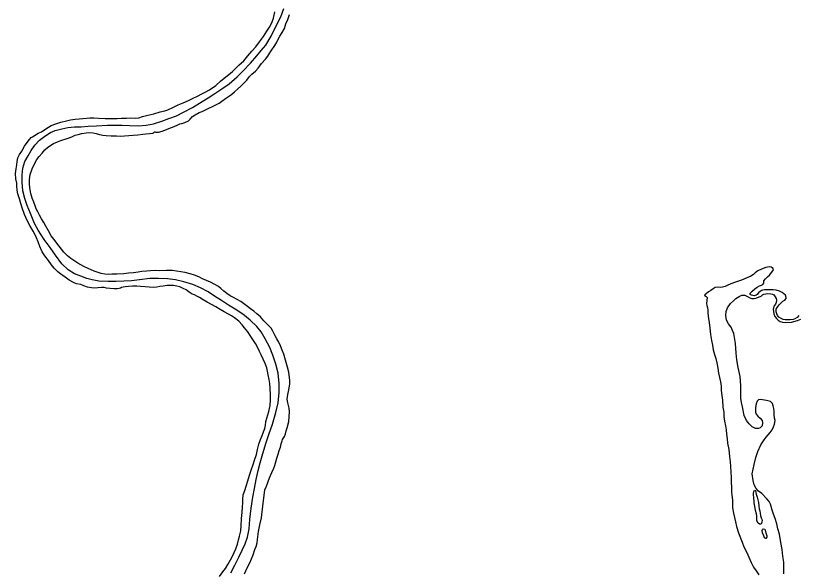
# Model space of a CAD drawing. Extents: x -939622 to -934222, y 1383701 to 1385301.
# Drawn here: x -936092.81 to -936064.6, y 1384473.14 to 1384493.22 of the extents above; entities that cross this region are included whole.
import ezdxf

# ---------------------------------------------------------------- set-up
doc = ezdxf.new("R2010")
doc.units = 0
doc.layers.add('Level 2', color=7, linetype='Continuous')
doc.layers.add('Level 9', color=7, linetype='Continuous')

msp = doc.modelspace()

# ---------------------------------------------------------------- linework, layer by layer
at = {"layer": 'Level 2'}
for points in [[(-936085.626, 1384490.405), (-936085.378, 1384490.573), (-936085.112, 1384490.759), (-936084.82, 1384491.015), (-936084.621, 1384491.216), (-936084.348, 1384491.51), (-936084.12, 1384491.771), (-936083.962, 1384491.955), (-936083.795, 1384492.152), (-936083.595, 1384492.481), (-936083.388, 1384492.898), (-936083.254, 1384493.181), (-936083.143, 1384493.475)], [(-936085.053, 1384473.12), (-936084.906, 1384473.4), (-936084.765, 1384473.68), (-936084.638, 1384473.933), (-936084.539, 1384474.16), (-936084.451, 1384474.412), (-936084.395, 1384474.711), (-936084.372, 1384475.04), (-936084.318, 1384475.447), (-936084.264, 1384475.845), (-936084.199, 1384476.166), (-936084.137, 1384476.483), (-936084.061, 1384476.813), (-936083.989, 1384477.085), (-936083.894, 1384477.427), (-936083.774, 1384477.815), (-936083.681, 1384478.106), (-936083.546, 1384478.488), (-936083.426, 1384478.906), (-936083.35, 1384479.257), (-936083.313, 1384479.622), (-936083.308, 1384479.953), (-936083.341, 1384480.325), (-936083.429, 1384480.642), (-936083.538, 1384480.974), (-936083.646, 1384481.242), (-936083.819, 1384481.557), (-936083.959, 1384481.807), (-936084.117, 1384482.002), (-936084.353, 1384482.231), (-936084.613, 1384482.454), (-936084.894, 1384482.628), (-936085.134, 1384482.779), (-936085.387, 1384482.942), (-936085.634, 1384483.102), (-936085.871, 1384483.256), (-936086.139, 1384483.401), (-936086.418, 1384483.515), (-936086.741, 1384483.622), (-936087.043, 1384483.687), (-936087.332, 1384483.723), (-936087.66, 1384483.74), (-936087.969, 1384483.736), (-936088.34, 1384483.688), (-936088.628, 1384483.655), (-936088.906, 1384483.637), (-936089.201, 1384483.633), (-936089.477, 1384483.63), (-936089.81, 1384483.646), (-936090.048, 1384483.689), (-936090.236, 1384483.742), (-936090.463, 1384483.815), (-936090.681, 1384483.901), (-936090.918, 1384484.046), (-936091.142, 1384484.263), (-936091.374, 1384484.577), (-936091.564, 1384484.85), (-936091.783, 1384485.14), (-936091.992, 1384485.475), (-936092.127, 1384485.716), (-936092.276, 1384486.085), (-936092.388, 1384486.375), (-936092.477, 1384486.625), (-936092.55, 1384486.904), (-936092.569, 1384487.213), (-936092.574, 1384487.472), (-936092.544, 1384487.713), (-936092.48, 1384487.952), (-936092.359, 1384488.166), (-936092.249, 1384488.352), (-936092.112, 1384488.544), (-936091.951, 1384488.725), (-936091.759, 1384488.865), (-936091.546, 1384489.002), (-936091.382, 1384489.075), (-936091.137, 1384489.138), (-936090.922, 1384489.188), (-936090.68, 1384489.202), (-936090.449, 1384489.21), (-936090.188, 1384489.231), (-936089.894, 1384489.241), (-936089.498, 1384489.262), (-936089.219, 1384489.268), (-936088.964, 1384489.271), (-936088.693, 1384489.256), (-936088.384, 1384489.245), (-936088.099, 1384489.269), (-936087.836, 1384489.317), (-936087.544, 1384489.414), (-936087.282, 1384489.507), (-936087.014, 1384489.606), (-936086.752, 1384489.733), (-936086.435, 1384489.908), (-936086.082, 1384490.118), (-936085.872, 1384490.252), (-936085.626, 1384490.405)]]:
    msp.add_lwpolyline(points, dxfattribs=at)
at = {"layer": 'Level 9'}
for points in [[(-936091.574, 1384488.523), (-936091.438, 1384488.604), (-936091.304, 1384488.671), (-936091.173, 1384488.71), (-936090.949, 1384488.781), (-936090.78, 1384488.848), (-936090.661, 1384488.902), (-936090.556, 1384488.934), (-936090.425, 1384488.967), (-936090.269, 1384488.992), (-936090.159, 1384489), (-936090.017, 1384488.991), (-936089.9, 1384488.97), (-936089.788, 1384488.936), (-936089.664, 1384488.912), (-936089.55, 1384488.894), (-936089.363, 1384488.88), (-936089.177, 1384488.878), (-936089.027, 1384488.875), (-936088.889, 1384488.878), (-936088.733, 1384488.894), (-936088.568, 1384488.907), (-936088.403, 1384488.919), (-936088.227, 1384488.941), (-936088.11, 1384488.956), (-936087.981, 1384488.968), (-936087.864, 1384488.982), (-936087.823, 1384489.001), (-936087.802, 1384489.026), (-936087.793, 1384489.029), (-936087.757, 1384489.018), (-936087.694, 1384489.01), (-936087.661, 1384489.014), (-936087.532, 1384489.047), (-936087.428, 1384489.089), (-936087.289, 1384489.152), (-936087.184, 1384489.187), (-936087.089, 1384489.217), (-936086.964, 1384489.279), (-936086.884, 1384489.314), (-936086.812, 1384489.331), (-936086.705, 1384489.364), (-936086.58, 1384489.426), (-936086.518, 1384489.485), (-936086.427, 1384489.577), (-936086.342, 1384489.642), (-936086.196, 1384489.721), (-936086.08, 1384489.76), (-936085.468, 1384490.059), (-936085.374, 1384490.131), (-936085.247, 1384490.224), (-936085.105, 1384490.326), (-936085.019, 1384490.388), (-936084.916, 1384490.466), (-936084.807, 1384490.564), (-936084.695, 1384490.669), (-936084.584, 1384490.777), (-936084.475, 1384490.888), (-936084.376, 1384491.022), (-936084.291, 1384491.103), (-936084.167, 1384491.217), (-936084.068, 1384491.327), (-936083.942, 1384491.49), (-936083.805, 1384491.649), (-936083.717, 1384491.762), (-936083.651, 1384491.872), (-936083.572, 1384491.982), (-936083.491, 1384492.104), (-936083.41, 1384492.236), (-936083.352, 1384492.348), (-936083.283, 1384492.479), (-936083.202, 1384492.613), (-936083.121, 1384492.754), (-936083.065, 1384492.923), (-936082.999, 1384493.078), (-936082.931, 1384493.254)], [(-936087.599, 1384489.744), (-936087.432, 1384489.79), (-936087.316, 1384489.822), (-936087.12, 1384489.914), (-936086.944, 1384489.996), (-936086.769, 1384490.072), (-936086.582, 1384490.161), (-936086.409, 1384490.24), (-936086.252, 1384490.312), (-936086.091, 1384490.394), (-936085.979, 1384490.454), (-936085.816, 1384490.542), (-936085.591, 1384490.703), (-936085.426, 1384490.851), (-936084.99, 1384491.198), (-936084.761, 1384491.432), (-936084.587, 1384491.589), (-936084.444, 1384491.764), (-936084.289, 1384491.942), (-936084.148, 1384492.099), (-936084.014, 1384492.27), (-936083.874, 1384492.463), (-936083.749, 1384492.661), (-936083.66, 1384492.808), (-936083.576, 1384492.957), (-936083.514, 1384493.124), (-936083.468, 1384493.351)], [(-936086.44, 1384483.177), (-936086.553, 1384483.247), (-936086.666, 1384483.323), (-936086.769, 1384483.378), (-936086.89, 1384483.432), (-936087.002, 1384483.463), (-936087.119, 1384483.484), (-936087.345, 1384483.482), (-936087.488, 1384483.461), (-936087.614, 1384483.443), (-936087.719, 1384483.422), (-936087.851, 1384483.413), (-936087.989, 1384483.419), (-936088.139, 1384483.434), (-936088.302, 1384483.448), (-936088.443, 1384483.466), (-936088.584, 1384483.466), (-936088.743, 1384483.448), (-936088.863, 1384483.433), (-936088.929, 1384483.425), (-936088.988, 1384483.412), (-936089.027, 1384483.39), (-936089.072, 1384483.371), (-936089.144, 1384483.366), (-936089.252, 1384483.367), (-936089.405, 1384483.37), (-936089.534, 1384483.391), (-936089.622, 1384483.413), (-936089.715, 1384483.417), (-936089.841, 1384483.402), (-936089.952, 1384483.393), (-936090.078, 1384483.397), (-936090.223, 1384483.423), (-936090.35, 1384483.475), (-936090.462, 1384483.517), (-936090.61, 1384483.55), (-936090.725, 1384483.587), (-936090.88, 1384483.674), (-936091.072, 1384483.826), (-936091.161, 1384483.875), (-936091.298, 1384483.989), (-936091.418, 1384484.11), (-936091.52, 1384484.234), (-936091.625, 1384484.382), (-936091.755, 1384484.557), (-936091.846, 1384484.702), (-936091.931, 1384484.887), (-936091.998, 1384485.054), (-936092.061, 1384485.203), (-936092.115, 1384485.34), (-936092.172, 1384485.45), (-936092.281, 1384485.619), (-936092.396, 1384485.824), (-936092.482, 1384486.042), (-936092.569, 1384486.289), (-936092.617, 1384486.439), (-936092.666, 1384486.612), (-936092.724, 1384486.791), (-936092.754, 1384486.92), (-936092.766, 1384487.064), (-936092.769, 1384487.179), (-936092.799, 1384487.337), (-936092.807, 1384487.53), (-936092.792, 1384487.687), (-936092.766, 1384487.841), (-936092.75, 1384487.961), (-936092.726, 1384488.085), (-936092.663, 1384488.213), (-936092.588, 1384488.332), (-936092.489, 1384488.509), (-936092.425, 1384488.6), (-936092.309, 1384488.747), (-936092.244, 1384488.824), (-936092.203, 1384488.852), (-936091.992, 1384488.974), (-936091.877, 1384489.031), (-936091.714, 1384489.131), (-936091.53, 1384489.252), (-936091.361, 1384489.313), (-936091.176, 1384489.372), (-936090.97, 1384489.427), (-936090.829, 1384489.461), (-936090.659, 1384489.479), (-936090.512, 1384489.498), (-936090.386, 1384489.507), (-936090.254, 1384489.516), (-936090.131, 1384489.533), (-936089.99, 1384489.528), (-936089.819, 1384489.519), (-936089.582, 1384489.51), (-936089.368, 1384489.508), (-936089.152, 1384489.51), (-936088.99, 1384489.517), (-936088.816, 1384489.524), (-936088.66, 1384489.53), (-936088.495, 1384489.522), (-936088.372, 1384489.534), (-936088.235, 1384489.576), (-936088.044, 1384489.625), (-936087.832, 1384489.675), (-936087.599, 1384489.744)], [(-936082.94, 1384478.932), (-936082.949, 1384479.055), (-936082.969, 1384479.16), (-936082.998, 1384479.256), (-936083.016, 1384479.388), (-936083.002, 1384479.551), (-936082.977, 1384479.659), (-936082.944, 1384479.793), (-936082.923, 1384479.922), (-936082.92, 1384480.058), (-936082.96, 1384480.352), (-936083.012, 1384480.537), (-936083.078, 1384480.794), (-936083.137, 1384481.004), (-936083.2, 1384481.153), (-936083.261, 1384481.305), (-936083.324, 1384481.445), (-936083.389, 1384481.564), (-936083.455, 1384481.671), (-936083.505, 1384481.769), (-936083.549, 1384481.855), (-936083.602, 1384481.95), (-936083.722, 1384482.062), (-936083.866, 1384482.215), (-936083.984, 1384482.357), (-936084.115, 1384482.468), (-936084.225, 1384482.556), (-936084.338, 1384482.644), (-936084.451, 1384482.731), (-936084.595, 1384482.837), (-936084.696, 1384482.91), (-936084.817, 1384482.976), (-936084.951, 1384483.048), (-936085.079, 1384483.115), (-936085.191, 1384483.19), (-936085.298, 1384483.278), (-936085.406, 1384483.378), (-936085.5, 1384483.454), (-936085.622, 1384483.524), (-936085.783, 1384483.607), (-936085.923, 1384483.667), (-936086.068, 1384483.73), (-936086.205, 1384483.793), (-936086.362, 1384483.859), (-936086.517, 1384483.91), (-936086.695, 1384483.948), (-936086.857, 1384483.977), (-936087.008, 1384484.007), (-936087.153, 1384484.025), (-936087.369, 1384484.029), (-936087.633, 1384484.017), (-936087.774, 1384484.02), (-936087.942, 1384484.01), (-936088.089, 1384484.004), (-936088.26, 1384483.994), (-936088.397, 1384483.967), (-936088.562, 1384483.942), (-936088.742, 1384483.923), (-936088.91, 1384483.91), (-936089.161, 1384483.887), (-936089.338, 1384483.889), (-936089.473, 1384483.88), (-936089.597, 1384483.889), (-936089.726, 1384483.916), (-936089.865, 1384483.961), (-936089.977, 1384484.004), (-936090.087, 1384484.052), (-936090.19, 1384484.098), (-936090.344, 1384484.167), (-936090.56, 1384484.285), (-936090.676, 1384484.358), (-936090.816, 1384484.457), (-936090.933, 1384484.56), (-936091.065, 1384484.683), (-936091.154, 1384484.79), (-936091.241, 1384484.902), (-936091.429, 1384485.154), (-936091.528, 1384485.281), (-936091.628, 1384485.456), (-936091.719, 1384485.625), (-936091.797, 1384485.759), (-936091.881, 1384485.893), (-936091.953, 1384486.017), (-936092.013, 1384486.136), (-936092.066, 1384486.244), (-936092.105, 1384486.354), (-936092.153, 1384486.488), (-936092.21, 1384486.637), (-936092.265, 1384486.808), (-936092.294, 1384487.003), (-936092.303, 1384487.165), (-936092.309, 1384487.309), (-936092.283, 1384487.487), (-936092.207, 1384487.688), (-936092.133, 1384487.873), (-936092.043, 1384488.025), (-936091.959, 1384488.138), (-936091.853, 1384488.261), (-936091.754, 1384488.375), (-936091.66, 1384488.458), (-936091.574, 1384488.523)], [(-936065.928, 1384483.493), (-936065.878, 1384483.515), (-936065.846, 1384483.57), (-936065.839, 1384483.657), (-936065.786, 1384483.728), (-936065.71, 1384483.793), (-936065.639, 1384483.851), (-936065.555, 1384483.968), (-936065.494, 1384484.053), (-936065.51, 1384484.113), (-936065.577, 1384484.148), (-936065.652, 1384484.155), (-936065.763, 1384484.137), (-936065.923, 1384484.077), (-936066.057, 1384484.01), (-936066.152, 1384483.945), (-936066.21, 1384483.881), (-936066.308, 1384483.818), (-936066.647, 1384483.675), (-936066.865, 1384483.61), (-936067.034, 1384483.546), (-936067.156, 1384483.489), (-936067.233, 1384483.448), (-936067.335, 1384483.419), (-936067.413, 1384483.414), (-936067.509, 1384483.424), (-936067.593, 1384483.407), (-936067.667, 1384483.358), (-936067.75, 1384483.305), (-936067.835, 1384483.251), (-936067.915, 1384483.186), (-936067.956, 1384483.158), (-936067.977, 1384483.128), (-936067.964, 1384483.113), (-936067.916, 1384483.09), (-936067.885, 1384483.055), (-936067.895, 1384482.946), (-936067.901, 1384482.838), (-936067.891, 1384482.763), (-936067.871, 1384482.691), (-936067.86, 1384482.592), (-936067.854, 1384482.493), (-936067.849, 1384482.385), (-936067.835, 1384482.283), (-936067.811, 1384482.148), (-936067.782, 1384481.947), (-936067.762, 1384481.713), (-936067.73, 1384481.506), (-936067.69, 1384481.332), (-936067.663, 1384481.164), (-936067.623, 1384480.997), (-936067.574, 1384480.85), (-936067.532, 1384480.689), (-936067.498, 1384480.5), (-936067.47, 1384480.323), (-936067.433, 1384480.164), (-936067.4, 1384480.015), (-936067.384, 1384479.856), (-936067.374, 1384479.693), (-936067.355, 1384479.513), (-936067.331, 1384479.348), (-936067.319, 1384479.096), (-936067.288, 1384478.913), (-936067.281, 1384478.757), (-936067.256, 1384478.586), (-936067.226, 1384478.421), (-936067.202, 1384478.277), (-936067.18, 1384478.121), (-936067.164, 1384477.956), (-936067.146, 1384477.791), (-936067.105, 1384477.566), (-936067.072, 1384477.317), (-936067.056, 1384477.122), (-936067.04, 1384476.954), (-936067.026, 1384476.74), (-936067.019, 1384476.569), (-936067.018, 1384476.392), (-936067.011, 1384476.214), (-936067.004, 1384476.037), (-936066.989, 1384475.917), (-936066.97, 1384475.74), (-936066.964, 1384475.46), (-936066.933, 1384475.274), (-936066.9, 1384475.119), (-936066.866, 1384474.96), (-936066.82, 1384474.789), (-936066.758, 1384474.559), (-936066.627, 1384474.222), (-936066.557, 1384474.058), (-936066.454, 1384473.859), (-936066.384, 1384473.686), (-936066.296, 1384473.498), (-936066.208, 1384473.323), (-936066.121, 1384473.186), (-936066.018, 1384473.05)], [(-936064.574, 1384482.398), (-936064.644, 1384482.327), (-936064.718, 1384482.286), (-936064.787, 1384482.258), (-936064.892, 1384482.249), (-936064.973, 1384482.248), (-936065.066, 1384482.245), (-936065.141, 1384482.256), (-936065.217, 1384482.293), (-936065.302, 1384482.339), (-936065.345, 1384482.405), (-936065.377, 1384482.464), (-936065.399, 1384482.536), (-936065.396, 1384482.629), (-936065.361, 1384482.696), (-936065.288, 1384482.791), (-936065.232, 1384482.852), (-936065.153, 1384482.914), (-936065.079, 1384482.961), (-936065.035, 1384483.01), (-936065.03, 1384483.05), (-936065.062, 1384483.139), (-936065.184, 1384483.227), (-936065.278, 1384483.279), (-936065.393, 1384483.315), (-936065.498, 1384483.325), (-936065.672, 1384483.33), (-936065.787, 1384483.333), (-936065.82, 1384483.333), (-936065.888, 1384483.31), (-936065.959, 1384483.275), (-936066.027, 1384483.223), (-936066.08, 1384483.161), (-936066.115, 1384483.137), (-936066.172, 1384483.117), (-936066.235, 1384483.122), (-936066.29, 1384483.133), (-936066.332, 1384483.156), (-936066.336, 1384483.204), (-936066.257, 1384483.284), (-936066.163, 1384483.367), (-936066.08, 1384483.423), (-936065.997, 1384483.467), (-936065.928, 1384483.493)], [(-936085.458, 1384472.993), (-936085.345, 1384473.155), (-936085.248, 1384473.272), (-936085.164, 1384473.421), (-936085.066, 1384473.583), (-936084.994, 1384473.726), (-936084.928, 1384473.857), (-936084.868, 1384473.982), (-936084.806, 1384474.157), (-936084.77, 1384474.312), (-936084.734, 1384474.448), (-936084.696, 1384474.632), (-936084.682, 1384474.816), (-936084.661, 1384475.078), (-936084.645, 1384475.295), (-936084.632, 1384475.497), (-936084.623, 1384475.648), (-936084.617, 1384475.771), (-936084.602, 1384475.931), (-936084.549, 1384476.089), (-936084.495, 1384476.246), (-936084.433, 1384476.434), (-936084.378, 1384476.64), (-936084.308, 1384476.855), (-936084.249, 1384477.031), (-936084.195, 1384477.186), (-936084.128, 1384477.392), (-936084.087, 1384477.571), (-936084.04, 1384477.755), (-936083.978, 1384477.934), (-936083.924, 1384478.074), (-936083.873, 1384478.204), (-936083.827, 1384478.323), (-936083.8, 1384478.437), (-936083.791, 1384478.582), (-936083.685, 1384478.936), (-936083.639, 1384479.154), (-936083.625, 1384479.356), (-936083.62, 1384479.543), (-936083.628, 1384479.768), (-936083.65, 1384479.945), (-936083.666, 1384480.098), (-936083.702, 1384480.257), (-936083.732, 1384480.389), (-936083.759, 1384480.514), (-936083.808, 1384480.673), (-936083.883, 1384480.825), (-936083.956, 1384480.979), (-936084.019, 1384481.107), (-936084.091, 1384481.259), (-936084.157, 1384481.393), (-936084.325, 1384481.648), (-936084.44, 1384481.814), (-936084.554, 1384481.953), (-936084.647, 1384482.068), (-936084.767, 1384482.192), (-936084.916, 1384482.315), (-936085.032, 1384482.393), (-936085.133, 1384482.448), (-936085.288, 1384482.535), (-936085.44, 1384482.622), (-936085.595, 1384482.715), (-936085.75, 1384482.793), (-936085.905, 1384482.879), (-936086.051, 1384482.963), (-936086.185, 1384483.048), (-936086.273, 1384483.103), (-936086.358, 1384483.149), (-936086.44, 1384483.177)], [(-936067.02, 1384481.985), (-936067.113, 1384482.1), (-936067.182, 1384482.237), (-936067.204, 1384482.396), (-936067.192, 1384482.541), (-936067.144, 1384482.674), (-936067.036, 1384482.833), (-936066.936, 1384482.926), (-936066.851, 1384483.012), (-936066.73, 1384483.087), (-936066.635, 1384483.131), (-936066.53, 1384483.13), (-936066.43, 1384483.087), (-936066.342, 1384483.041), (-936066.272, 1384483.013), (-936066.188, 1384483.015), (-936066.098, 1384483.041), (-936066.012, 1384483.07), (-936065.938, 1384483.101), (-936065.891, 1384483.148), (-936065.837, 1384483.167), (-936065.696, 1384483.191), (-936065.585, 1384483.188), (-936065.522, 1384483.177), (-936065.479, 1384483.142), (-936065.436, 1384483.08), (-936065.398, 1384483.02), (-936065.379, 1384482.951), (-936065.395, 1384482.876), (-936065.424, 1384482.815), (-936065.464, 1384482.745), (-936065.498, 1384482.636), (-936065.496, 1384482.543), (-936065.479, 1384482.459), (-936065.438, 1384482.36), (-936065.388, 1384482.295), (-936065.324, 1384482.234), (-936065.25, 1384482.181), (-936065.163, 1384482.156), (-936065.043, 1384482.15), (-936064.845, 1384482.163), (-936064.621, 1384482.219), (-936064.502, 1384482.267)], [(-936065.119, 1384473.088), (-936065.117, 1384473.272), (-936065.125, 1384473.506), (-936065.151, 1384473.723), (-936065.177, 1384473.963), (-936065.222, 1384474.214), (-936065.277, 1384474.511), (-936065.332, 1384474.708), (-936065.375, 1384474.888), (-936065.433, 1384475.076), (-936065.491, 1384475.234), (-936065.542, 1384475.384), (-936065.578, 1384475.512), (-936065.601, 1384475.599), (-936065.645, 1384475.691), (-936065.738, 1384475.794), (-936065.913, 1384475.977), (-936066.032, 1384476.062), (-936066.115, 1384476.165), (-936066.193, 1384476.29), (-936066.23, 1384476.445), (-936066.256, 1384476.692), (-936066.192, 1384477.03), (-936066.128, 1384477.278), (-936066.058, 1384477.502), (-936065.953, 1384477.742), (-936065.833, 1384477.914), (-936065.754, 1384478.009), (-936065.687, 1384478.097), (-936065.608, 1384478.177), (-936065.538, 1384478.281), (-936065.49, 1384478.391), (-936065.453, 1384478.485), (-936065.428, 1384478.609), (-936065.455, 1384478.701), (-936065.473, 1384478.833), (-936065.469, 1384478.951), (-936065.477, 1384479.05), (-936065.501, 1384479.143), (-936065.527, 1384479.232), (-936065.6, 1384479.297), (-936065.742, 1384479.33), (-936065.962, 1384479.376), (-936066.028, 1384479.365), (-936066.081, 1384479.31), (-936066.118, 1384479.216), (-936066.139, 1384479.08), (-936066.135, 1384478.912), (-936066.115, 1384478.846), (-936066.051, 1384478.769), (-936065.968, 1384478.693), (-936065.903, 1384478.619), (-936065.883, 1384478.529), (-936065.905, 1384478.417), (-936065.969, 1384478.344), (-936066.038, 1384478.321), (-936066.14, 1384478.322), (-936066.255, 1384478.38), (-936066.363, 1384478.494), (-936066.47, 1384478.615), (-936066.55, 1384478.8), (-936066.614, 1384479.112), (-936066.644, 1384479.264), (-936066.666, 1384479.417), (-936066.675, 1384479.568), (-936066.664, 1384479.733), (-936066.667, 1384479.881), (-936066.698, 1384480.202), (-936066.771, 1384480.522), (-936066.814, 1384480.801), (-936066.84, 1384481.038), (-936066.847, 1384481.222), (-936066.86, 1384481.396), (-936066.925, 1384481.749), (-936066.964, 1384481.863), (-936067.02, 1384481.985)], [(-936084.556, 1384473.086), (-936084.459, 1384473.296), (-936084.361, 1384473.484), (-936084.301, 1384473.624), (-936084.244, 1384473.764), (-936084.183, 1384473.964), (-936084.143, 1384474.07), (-936084.104, 1384474.206), (-936084.092, 1384474.327), (-936084.053, 1384474.611), (-936084.007, 1384474.846), (-936083.95, 1384475.109), (-936083.925, 1384475.321), (-936083.868, 1384475.731), (-936083.851, 1384475.909), (-936083.823, 1384476.114), (-936083.763, 1384476.248), (-936083.661, 1384476.551), (-936083.569, 1384476.734), (-936083.507, 1384476.901), (-936083.467, 1384476.995), (-936083.431, 1384477.122), (-936083.389, 1384477.258), (-936083.347, 1384477.398), (-936083.305, 1384477.531), (-936083.263, 1384477.655), (-936083.232, 1384477.767), (-936083.205, 1384477.879), (-936083.188, 1384477.928), (-936083.112, 1384478.041), (-936083.078, 1384478.132), (-936083.054, 1384478.244), (-936083.026, 1384478.346), (-936082.956, 1384478.583), (-936082.94, 1384478.932)], [(-936066.14, 1384475.373), (-936066.17, 1384475.52), (-936066.188, 1384475.643), (-936066.192, 1384475.724), (-936066.197, 1384475.787), (-936066.204, 1384475.847), (-936066.212, 1384475.925), (-936066.214, 1384475.991), (-936066.206, 1384476.046), (-936066.192, 1384476.082), (-936066.171, 1384476.104), (-936066.141, 1384476.095), (-936066.111, 1384475.955), (-936066.084, 1384475.853), (-936066.061, 1384475.754), (-936066.038, 1384475.652), (-936066.02, 1384475.52), (-936066.009, 1384475.43), (-936065.989, 1384475.35), (-936065.975, 1384475.263), (-936065.964, 1384475.188), (-936065.935, 1384475.107), (-936065.916, 1384475.053), (-936065.906, 1384475.002), (-936065.908, 1384474.963), (-936065.928, 1384474.903)], [(-936065.928, 1384474.903), (-936065.936, 1384474.884), (-936065.96, 1384474.872), (-936065.999, 1384474.877), (-936066.048, 1384474.915), (-936066.092, 1384474.998), (-936066.094, 1384475.076), (-936066.09, 1384475.161), (-936066.101, 1384475.248), (-936066.14, 1384475.373)], [(-936065.744, 1384474.356), (-936065.766, 1384474.362), (-936065.811, 1384474.388), (-936065.846, 1384474.45), (-936065.887, 1384474.564), (-936065.898, 1384474.651), (-936065.887, 1384474.687), (-936065.863, 1384474.709)], [(-936065.863, 1384474.709), (-936065.809, 1384474.695), (-936065.796, 1384474.641), (-936065.751, 1384474.524), (-936065.729, 1384474.459), (-936065.733, 1384474.402), (-936065.766, 1384474.362)]]:
    msp.add_lwpolyline(points, dxfattribs=at)

doc.saveas('drawing.dxf')
